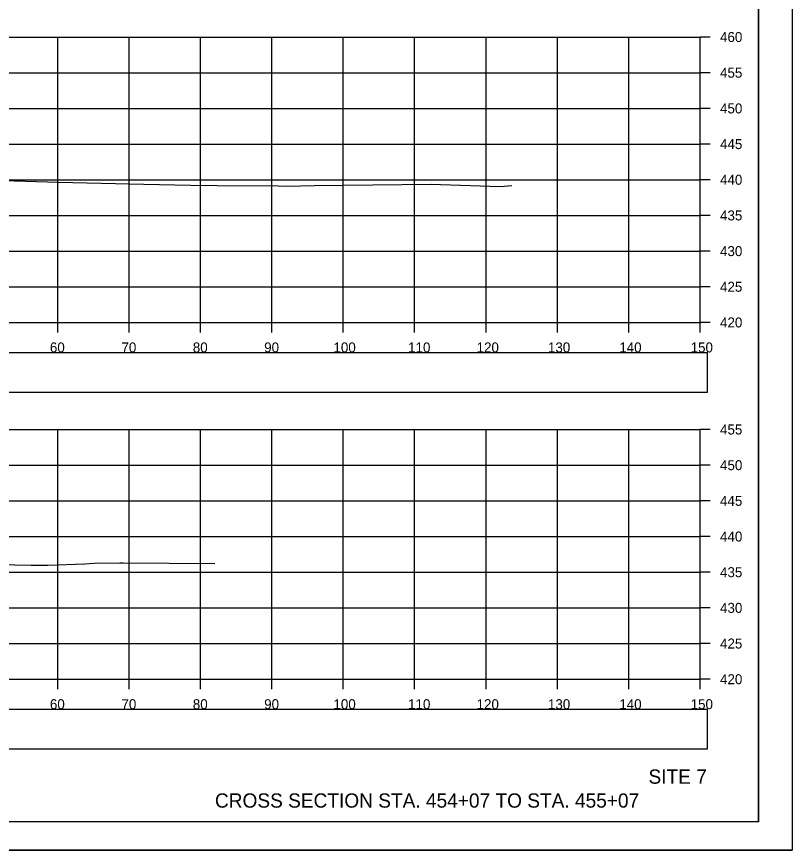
# Model space of a CAD drawing. Extents: x 1376273 to 1384221, y 378927 to 384592.
# Drawn here: x 1384112.1 to 1384220.8, y 379685.2 to 379802 of the extents above; entities that cross this region are included whole.
import ezdxf

# ---------------------------------------------------------------- set-up
doc = ezdxf.new("R2010")
doc.units = 0
for name, color, linetype in [('R_Axis', 7, 'Continuous'), ('R_Axis Annot', 7, 'Continuous'), ('R_Border', 7, 'Continuous'), ('R_Draft', 7, 'Continuous'), ('R_Exist Surface', 7, 'Continuous'), ('R_Grid', 7, 'Continuous'), ('R_No Plot', 7, 'Continuous')]:
    doc.layers.add(name, color=color, linetype=linetype)

msp = doc.modelspace()

# ---------------------------------------------------------------- linework, layer by layer
at = {"layer": 'R_Axis'}
for p, q in [((1384207.91, 379759.14), (1384207.91, 379799.14)), ((1384209.31, 379799.14), (1384207.91, 379799.14)), ((1384209.31, 379794.14), (1384207.91, 379794.14)), ((1384209.31, 379789.14), (1384207.91, 379789.14)), ((1384209.31, 379784.14), (1384207.91, 379784.14)), ((1384209.31, 379779.14), (1384207.91, 379779.14)), ((1384209.31, 379774.14), (1384207.91, 379774.14)), ((1384209.31, 379769.14), (1384207.91, 379769.14)), ((1384209.31, 379764.14), (1384207.91, 379764.14)), ((1383907.91, 379759.14), (1384207.91, 379759.14)), ((1384117.91, 379757.74), (1384117.91, 379759.14)), ((1384127.91, 379757.74), (1384127.91, 379759.14)), ((1384137.91, 379757.74), (1384137.91, 379759.14)), ((1384147.91, 379757.74), (1384147.91, 379759.14)), ((1384157.91, 379757.74), (1384157.91, 379759.14)), ((1384167.91, 379757.74), (1384167.91, 379759.14)), ((1384177.91, 379757.74), (1384177.91, 379759.14)), ((1384187.91, 379757.74), (1384187.91, 379759.14)), ((1384197.91, 379757.74), (1384197.91, 379759.14)), ((1384207.91, 379757.74), (1384207.91, 379759.14)), ((1384209.31, 379759.14), (1384207.91, 379759.14)), ((1384207.91, 379709.14), (1384207.91, 379744.14)), ((1384209.31, 379744.14), (1384207.91, 379744.14)), ((1384209.31, 379739.14), (1384207.91, 379739.14)), ((1384209.31, 379734.14), (1384207.91, 379734.14)), ((1384209.31, 379729.14), (1384207.91, 379729.14)), ((1384209.31, 379724.14), (1384207.91, 379724.14)), ((1384209.31, 379719.14), (1384207.91, 379719.14)), ((1384209.31, 379714.14), (1384207.91, 379714.14)), ((1383907.91, 379709.14), (1384207.91, 379709.14)), ((1384117.91, 379707.74), (1384117.91, 379709.14)), ((1384127.91, 379707.74), (1384127.91, 379709.14)), ((1384137.91, 379707.74), (1384137.91, 379709.14)), ((1384147.91, 379707.74), (1384147.91, 379709.14)), ((1384157.91, 379707.74), (1384157.91, 379709.14)), ((1384167.91, 379707.74), (1384167.91, 379709.14)), ((1384177.91, 379707.74), (1384177.91, 379709.14)), ((1384187.91, 379707.74), (1384187.91, 379709.14)), ((1384197.91, 379707.74), (1384197.91, 379709.14)), ((1384207.91, 379707.74), (1384207.91, 379709.14)), ((1384209.31, 379709.14), (1384207.91, 379709.14))]:
    msp.add_line(p, q, dxfattribs=at)
at = {"layer": 'R_Axis Annot'}
for points in [[(1383907.13, 379749.37), (1384208.93, 379749.37), (1384208.93, 379754.89), (1383907.13, 379754.89)], [(1383907.13, 379699.39), (1384208.93, 379699.39), (1384208.93, 379704.91), (1383907.13, 379704.91)]]:
    msp.add_lwpolyline(points, close=True, dxfattribs=at)
at = {"layer": 'R_Border'}
for q in [(1384216.09, 379894.6), (1383899.91, 379689.14)]:
    msp.add_line((1384216.09, 379689.14), q, dxfattribs=at)
at = {"layer": 'R_Exist Surface'}
for points in [[(1384108.65, 379779.06), (1384118, 379778.79), (1384129.97, 379778.5), (1384136.51, 379778.36), (1384140.21, 379778.35), (1384148.79, 379778.3), (1384150.01, 379778.25), (1384153.86, 379778.32), (1384170.2, 379778.53), (1384171.54, 379778.46), (1384179.88, 379778.21), (1384181.53, 379778.35)], [(1384109.54, 379725.2), (1384114.15, 379725.13), (1384116.5, 379725.14), (1384121.69, 379725.3), (1384122.96, 379725.4), (1384126.58, 379725.47), (1384127.08, 379725.44), (1384139.89, 379725.37)]]:
    msp.add_lwpolyline(points, dxfattribs=at)
at = {"layer": 'R_Grid'}
for p, q in [((1383907.91, 379799.14), (1384207.91, 379799.14)), ((1384117.91, 379759.14), (1384117.91, 379799.14)), ((1384127.91, 379759.14), (1384127.91, 379799.14)), ((1384137.91, 379759.14), (1384137.91, 379799.14)), ((1384147.91, 379759.14), (1384147.91, 379799.14)), ((1384157.91, 379759.14), (1384157.91, 379799.14)), ((1384167.91, 379759.14), (1384167.91, 379799.14)), ((1384177.91, 379759.14), (1384177.91, 379799.14)), ((1384187.91, 379759.14), (1384187.91, 379799.14)), ((1384197.91, 379759.14), (1384197.91, 379799.14)), ((1384207.91, 379759.14), (1384207.91, 379799.14)), ((1383907.91, 379794.14), (1384207.91, 379794.14)), ((1383907.91, 379789.14), (1384207.91, 379789.14)), ((1383907.91, 379784.14), (1384207.91, 379784.14)), ((1383907.91, 379779.14), (1384207.91, 379779.14)), ((1383907.91, 379774.14), (1384207.91, 379774.14)), ((1383907.91, 379769.14), (1384207.91, 379769.14)), ((1383907.91, 379764.14), (1384207.91, 379764.14)), ((1383907.91, 379759.14), (1384207.91, 379759.14)), ((1383907.91, 379744.14), (1384207.91, 379744.14)), ((1384117.91, 379709.14), (1384117.91, 379744.14)), ((1384127.91, 379709.14), (1384127.91, 379744.14)), ((1384137.91, 379709.14), (1384137.91, 379744.14)), ((1384147.91, 379709.14), (1384147.91, 379744.14)), ((1384157.91, 379709.14), (1384157.91, 379744.14)), ((1384167.91, 379709.14), (1384167.91, 379744.14)), ((1384177.91, 379709.14), (1384177.91, 379744.14)), ((1384187.91, 379709.14), (1384187.91, 379744.14)), ((1384197.91, 379709.14), (1384197.91, 379744.14)), ((1384207.91, 379709.14), (1384207.91, 379744.14)), ((1383907.91, 379739.14), (1384207.91, 379739.14)), ((1383907.91, 379734.14), (1384207.91, 379734.14)), ((1383907.91, 379729.14), (1384207.91, 379729.14)), ((1383907.91, 379724.14), (1384207.91, 379724.14)), ((1383907.91, 379719.14), (1384207.91, 379719.14)), ((1383907.91, 379714.14), (1384207.91, 379714.14)), ((1383907.91, 379709.14), (1384207.91, 379709.14))]:
    msp.add_line(p, q, dxfattribs=at)
at = {"layer": 'R_No Plot'}
msp.add_line((1383887.51, 379685.16), (1384220.84, 379685.16), dxfattribs=at)
for points in [[(1383887.5, 379898.5), (1384220.84, 379898.5), (1384220.84, 379685.16), (1383887.5, 379685.16)], [(1384133.83, 379894.6), (1384133.83, 379884.72), (1384169.56, 379884.72), (1384169.56, 379881.8), (1384192.76, 379881.8), (1384192.76, 379857.47), (1384216.09, 379857.47), (1384216.09, 379689.14), (1383899.91, 379689.14), (1383899.91, 379894.6)]]:
    msp.add_lwpolyline(points, close=True, dxfattribs=at)

# ---------------------------------------------------------------- texts
at = {"layer": 'R_Axis Annot'}
for s, p in [('460', (1384210.71, 379798.44)), ('455', (1384210.71, 379793.44)), ('450', (1384210.71, 379788.44)), ('445', (1384210.71, 379783.44)), ('440', (1384210.71, 379778.44)), ('435', (1384210.71, 379773.44)), ('430', (1384210.71, 379768.44)), ('425', (1384210.71, 379763.44)), ('420', (1384210.71, 379758.44)), ('60', (1384116.79, 379754.94)), ('70', (1384126.82, 379754.94)), ('80', (1384136.82, 379754.94)), ('90', (1384146.82, 379754.94)), ('100', (1384156.53, 379754.94)), ('110', (1384166.99, 379754.94)), ('120', (1384176.59, 379754.94)), ('130', (1384186.59, 379754.94)), ('140', (1384196.59, 379754.94)), ('150', (1384206.59, 379754.94)), ('455', (1384210.71, 379743.44)), ('450', (1384210.71, 379738.44)), ('445', (1384210.71, 379733.44)), ('440', (1384210.71, 379728.44)), ('435', (1384210.71, 379723.44)), ('430', (1384210.71, 379718.44)), ('425', (1384210.71, 379713.44)), ('420', (1384210.71, 379708.44)), ('60', (1384116.79, 379704.94)), ('70', (1384126.82, 379704.94)), ('80', (1384136.82, 379704.94)), ('90', (1384146.82, 379704.94)), ('100', (1384156.53, 379704.94)), ('110', (1384166.99, 379704.94)), ('120', (1384176.59, 379704.94)), ('130', (1384186.59, 379704.94)), ('140', (1384196.59, 379704.94)), ('150', (1384206.59, 379704.94))]:
    msp.add_text(s, height=1.4, dxfattribs=at).set_placement(p)
at = {"layer": 'R_Draft'}
for s, p in [('SITE 7', (1384200.68, 379694.49)), ('CROSS SECTION STA. 454+07 TO STA. 455+07', (1384139.92, 379691.14))]:
    msp.add_text(s, height=2, dxfattribs=at).set_placement(p)

doc.saveas('drawing.dxf')
